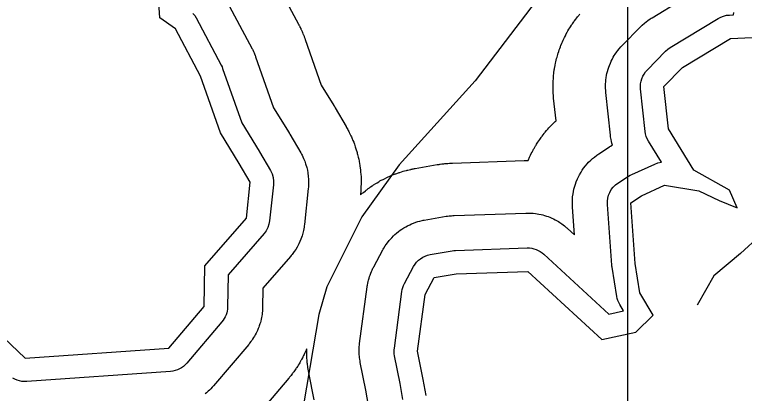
# Model space of a CAD drawing. Extents: x 1473865 to 1648260, y 639067 to 773536.
# Drawn here: x 1508582 to 1510919, y 646586 to 647799 of the extents above; entities that cross this region are included whole.
import ezdxf

# ---------------------------------------------------------------- set-up
doc = ezdxf.new("R2010")
doc.units = 0
for name, color, linetype in [('Exist Boundary Political City Limit New', 7, 'Continuous'), ('Exist Hydrographic Buffer Line', 7, 'Continuous'), ('Exist Hydrographic Lake Shore', 7, 'Continuous'), ('Exist Road Non-System Type 51', 7, 'Continuous'), ('Map Preparation Boundary City Limit Buffer Line', 7, 'Continuous'), ('Map Preparation Inset Cut Line', 7, 'Continuous')]:
    doc.layers.add(name, color=color, linetype=linetype)

msp = doc.modelspace()

# ---------------------------------------------------------------- linework, layer by layer
at = {"layer": 'Exist Boundary Political City Limit New'}
msp.add_lwpolyline([(1510894.9, 649175.1), (1510802.6, 648803.8), (1510657.5, 648458.1), (1510426.5, 648073.9), (1510057.1, 647587.4), (1509813, 647318.5), (1509694.2, 647152), (1509582.1, 646927.9), (1509555.8, 646838.3), (1509497.9, 646493.1), (1509517.8, 646064.1), (1509570.5, 645718.4), (1509728.9, 645212.7)], dxfattribs=at)
at = {"layer": 'Exist Hydrographic Buffer Line'}
for points in [[(1509410.5, 647920.1), (1509491, 647769), (1509491.4, 647768.3), (1509491.8, 647767.6), (1509492.7, 647765.7), (1509493.5, 647764.3), (1509494.2, 647762.8), (1509495.1, 647760.9), (1509495.5, 647760.2), (1509495.8, 647759.5), (1509498.3, 647754.4), (1509499, 647753), (1509499.6, 647751.5), (1509501.4, 647747.7), (1509502.7, 647744.8), (1509504, 647741.9), (1509505.6, 647738), (1509506.2, 647736.5), (1509506.8, 647735), (1509508.9, 647729.8), (1509509.2, 647729), (1509509.5, 647728.3), (1509510.2, 647726.3), (1509510.8, 647724.8), (1509511.3, 647723.3), (1509512.1, 647721.3), (1509512.3, 647720.6), (1509512.6, 647719.8), (1509564, 647573.7), (1509604.2, 647508.3), (1509604.2, 647508.2), (1509604.3, 647508.1), (1509604.5, 647507.9), (1509604.6, 647507.6), (1509604.7, 647507.4), (1509604.9, 647507.1), (1509605, 647507), (1509605, 647506.9), (1509605.5, 647506.2), (1509605.6, 647506), (1509605.7, 647505.8), (1509606.1, 647505.2), (1509606.3, 647504.8), (1509606.6, 647504.3), (1509606.9, 647503.8), (1509607, 647503.6), (1509607.2, 647503.4), (1509607.6, 647502.6), (1509607.7, 647502.5), (1509607.8, 647502.4), (1509607.9, 647502.1), (1509608, 647501.9), (1509608.2, 647501.7), (1509608.3, 647501.4), (1509608.4, 647501.3), (1509608.5, 647501.2), (1509643.5, 647441.1), (1509644.3, 647439.6), (1509645.1, 647438.2), (1509647.3, 647434.3), (1509648.9, 647431.3), (1509650.4, 647428.4), (1509652.4, 647424.4), (1509653.2, 647422.9), (1509653.9, 647421.4), (1509659.1, 647410.7), (1509660.5, 647407.7), (1509661.9, 647404.6), (1509665.4, 647396.4), (1509667.9, 647390.3), (1509670.2, 647384), (1509673.1, 647375.6), (1509674.1, 647372.4), (1509675.1, 647369.2), (1509678.5, 647357.8), (1509679.4, 647354.6), (1509680.3, 647351.3), (1509682.5, 647342.7), (1509684, 647336.2), (1509685.3, 647329.7), (1509686.8, 647320.9), (1509687.3, 647317.6), (1509687.8, 647314.3), (1509689.3, 647302.5), (1509689.7, 647299.2), (1509690, 647295.8), (1509690.9, 647287), (1509691.3, 647280.3), (1509691.5, 647273.7), (1509691.6, 647264.8), (1509691.6, 647261.4), (1509691.6, 647258.1), (1509691.2, 647246.2), (1509691.2, 647244.5), (1509691.1, 647242.8), (1509690.9, 647238.4), (1509690.7, 647235.1), (1509690.4, 647231.7), (1509690, 647227.3), (1509689.9, 647225.6), (1509689.7, 647224), (1509689.5, 647221.7), (1509690.7, 647222.8), (1509695.5, 647226.9), (1509697.3, 647228.4), (1509699.2, 647229.9), (1509705.7, 647235.3), (1509707.6, 647236.7), (1509709.5, 647238.2), (1509714.5, 647242), (1509718.3, 647244.9), (1509722.2, 647247.6), (1509727.4, 647251.1), (1509729.4, 647252.4), (1509731.4, 647253.7), (1509738.6, 647258.3), (1509740.6, 647259.6), (1509742.6, 647260.8), (1509748, 647264), (1509752.1, 647266.4), (1509756.3, 647268.7), (1509761.9, 647271.6), (1509764, 647272.7), (1509766.1, 647273.8), (1509773.8, 647277.5), (1509775.9, 647278.5), (1509778, 647279.5), (1509783.8, 647282.1), (1509788.2, 647284), (1509792.6, 647285.8), (1509798.5, 647288.1), (1509800.7, 647288.9), (1509802.9, 647289.7), (1509810.9, 647292.6), (1509813.1, 647293.3), (1509815.4, 647294.1), (1509821.4, 647296), (1509825.9, 647297.4), (1509830.5, 647298.7), (1509836.6, 647300.3), (1509838.9, 647300.9), (1509841.2, 647301.5), (1509849.5, 647303.4), (1509850.7, 647303.6), (1509851.8, 647303.9), (1509854.9, 647304.6), (1509857.2, 647305.1), (1509859.6, 647305.5), (1509862.7, 647306.1), (1509863.8, 647306.3), (1509865, 647306.5), (1509935.3, 647318.7), (1509936, 647318.9), (1509936.7, 647319), (1509938.6, 647319.3), (1509940.1, 647319.5), (1509941.5, 647319.7), (1509943.4, 647320), (1509944.1, 647320.1), (1509944.8, 647320.2), (1509949.9, 647320.9), (1509951.4, 647321.1), (1509952.8, 647321.3), (1509956.6, 647321.7), (1509959.5, 647322.1), (1509962.3, 647322.3), (1509966.2, 647322.7), (1509967.6, 647322.8), (1509969, 647322.9), (1509974.2, 647323.3), (1509974.9, 647323.3), (1509975.6, 647323.3), (1509977.5, 647323.5), (1509979, 647323.5), (1509980.4, 647323.6), (1509982.3, 647323.7), (1509983.1, 647323.7), (1509983.8, 647323.7), (1510213.5, 647331.7), (1510214.5, 647331.7), (1510215.5, 647331.7), (1510218.2, 647331.8), (1510220.3, 647331.8), (1510222.3, 647331.8), (1510225.1, 647331.8), (1510226.1, 647331.8), (1510226.6, 647331.8), (1510228.8, 647337.1), (1510229.8, 647339.7), (1510231, 647342.2), (1510234.1, 647349), (1510236.5, 647354.1), (1510239, 647359.1), (1510242.5, 647365.6), (1510243.9, 647368.1), (1510245.3, 647370.5), (1510250.3, 647379.2), (1510251.7, 647381.6), (1510253.2, 647383.9), (1510257.1, 647390.3), (1510260.2, 647395), (1510263.4, 647399.6), (1510267.7, 647405.6), (1510269.4, 647407.9), (1510271.1, 647410.1), (1510277.2, 647418), (1510278.9, 647420.2), (1510280.7, 647422.3), (1510285.5, 647428.1), (1510289.1, 647432.3), (1510292.9, 647436.5), (1510298, 647441.9), (1510300, 647443.9), (1510301.9, 647445.9), (1510309, 647452.9), (1510311, 647454.8), (1510313.1, 647456.8), (1510315.7, 647459.2), (1510308, 647531.8), (1510307.9, 647533), (1510307.7, 647534.1), (1510307.5, 647537.2), (1510307.3, 647539.5), (1510307.1, 647541.8), (1510306.9, 647544.9), (1510306.8, 647546), (1510306.8, 647547.2), (1510306.3, 647555.4), (1510306.2, 647557.7), (1510306.2, 647560.1), (1510306, 647566.2), (1510306, 647570.9), (1510306.1, 647575.5), (1510306.3, 647581.6), (1510306.4, 647584), (1510306.5, 647586.3), (1510307, 647594.5), (1510307.1, 647596.8), (1510307.3, 647599.1), (1510307.8, 647605.3), (1510308.3, 647609.9), (1510308.9, 647614.5), (1510309.8, 647620.6), (1510310.1, 647622.8), (1510310.5, 647625.1), (1510311.9, 647633.3), (1510312.3, 647635.5), (1510312.7, 647637.8), (1510313.9, 647643.9), (1510314.9, 647648.4), (1510316, 647652.9), (1510317.5, 647658.9), (1510318.1, 647661.1), (1510318.7, 647663.3), (1510321, 647671.3), (1510321.7, 647673.5), (1510322.4, 647675.7), (1510324.2, 647681.6), (1510325.7, 647686), (1510327.3, 647690.3), (1510329.4, 647696.1), (1510330.3, 647698.2), (1510331.1, 647700.4), (1510334.3, 647708), (1510335.2, 647710.2), (1510336.1, 647712.3), (1510338.6, 647717.9), (1510340.5, 647722.1), (1510342.6, 647726.3), (1510345.4, 647731.8), (1510346.5, 647733.8), (1510347.5, 647735.8), (1510351.5, 647743.1), (1510352.6, 647745.1), (1510353.8, 647747.1), (1510356.9, 647752.5), (1510359.3, 647756.4), (1510361.8, 647760.3), (1510365.2, 647765.5), (1510366.4, 647767.4), (1510367.8, 647769.3), (1510372.5, 647776.1), (1510373.8, 647777.9), (1510375.2, 647779.8), (1510378.9, 647784.8), (1510381.7, 647788.5), (1510384.6, 647792.1), (1510388.5, 647796.8), (1510390, 647798.6), (1510391.5, 647800.3)], [(1509262.2, 647841.1), (1509342.7, 647690), (1509343.7, 647688.1), (1509344.7, 647686.2), (1509347.1, 647681.1), (1509348.9, 647677.2), (1509350.5, 647673.3), (1509352.6, 647668.1), (1509353.4, 647666.1), (1509354.1, 647664.1), (1509411.5, 647501), (1509461, 647420.4), (1509461.2, 647420.1), (1509461.4, 647419.8), (1509461.9, 647419), (1509462.2, 647418.5), (1509462.5, 647417.9), (1509463, 647417.1), (1509463.1, 647416.9), (1509463.3, 647416.6), (1509498.3, 647356.5), (1509500.5, 647352.6), (1509502.5, 647348.6), (1509507.7, 647337.9), (1509511.2, 647329.7), (1509514.1, 647321.3), (1509517.5, 647309.9), (1509519.7, 647301.2), (1509521.2, 647292.5), (1509522.7, 647280.7), (1509523.5, 647271.8), (1509523.6, 647262.9), (1509523.3, 647251), (1509523.1, 647246.5), (1509522.7, 647242.1), (1509510.2, 647126.9), (1509509.6, 647122.7), (1509508.9, 647118.5), (1509506.9, 647107.3), (1509505, 647099.1), (1509502.5, 647090.9), (1509498.8, 647080.2), (1509495.7, 647072.3), (1509492, 647064.6), (1509486.6, 647054.6), (1509482.4, 647047.3), (1509477.6, 647040.3), (1509470.8, 647031.1), (1509468.2, 647027.8), (1509465.5, 647024.5), (1509377.3, 646922.9), (1509376.1, 646860.5), (1509376, 646858.1), (1509375.9, 646855.7), (1509375.5, 646849.3), (1509375.1, 646844.6), (1509374.5, 646839.8), (1509373.6, 646833.5), (1509372.8, 646828.7), (1509371.8, 646824.1), (1509370.3, 646817.8), (1509369.1, 646813.2), (1509367.7, 646808.6), (1509365.7, 646802.5), (1509364.1, 646798), (1509362.3, 646793.5), (1509359.8, 646787.7), (1509357.8, 646783.3), (1509355.6, 646779), (1509352.6, 646773.4), (1509350.3, 646769.2), (1509347.7, 646765.1), (1509344.3, 646759.7), (1509341.6, 646755.8), (1509338.7, 646751.9), (1509334.8, 646746.9), (1509333.3, 646745), (1509331.8, 646743.1), (1509219.1, 646610.4), (1509217.3, 646608.3), (1509215.4, 646606.2), (1509210.3, 646600.8), (1509206.4, 646596.8), (1509202.3, 646593.1), (1509196.7, 646588.1), (1509192.4, 646584.6)], [(1509715.4, 646547.4), (1509706.7, 646596.5), (1509689, 646684.9), (1509688.6, 646687.2), (1509688.2, 646689.5), (1509687.2, 646695.6), (1509686.6, 646700.2), (1509686.2, 646704.8), (1509685.7, 646710.9), (1509685.5, 646715.6), (1509685.4, 646720.2), (1509685.5, 646726.4), (1509685.6, 646731), (1509685.9, 646735.6), (1509686.5, 646741.7), (1509686.7, 646744), (1509687, 646746.3), (1509711.1, 646927.3), (1509711.5, 646929.8), (1509711.9, 646932.3), (1509713.1, 646939), (1509714.1, 646944), (1509715.4, 646948.9), (1509717.2, 646955.4), (1509718.6, 646960.3), (1509720.3, 646965.1), (1509722.7, 646971.4), (1509724.6, 646976.2), (1509726.7, 646980.8), (1509729.6, 646986.9), (1509730.8, 646989.2), (1509731.9, 646991.4), (1509761.2, 647045.6), (1509762.7, 647048.3), (1509764.3, 647051), (1509768.8, 647058.3), (1509772.2, 647063.5), (1509776, 647068.6), (1509781.2, 647075.3), (1509785.2, 647080.2), (1509789.5, 647084.8), (1509795.5, 647090.8), (1509800.1, 647095.2), (1509804.9, 647099.3), (1509811.4, 647104.7), (1509816.5, 647108.5), (1509821.7, 647112.1), (1509828.9, 647116.6), (1509834.3, 647119.9), (1509839.9, 647122.8), (1509847.5, 647126.5), (1509853.3, 647129.1), (1509859.2, 647131.4), (1509867.1, 647134.3), (1509873.2, 647136.2), (1509879.3, 647137.8), (1509887.5, 647139.7), (1509890.6, 647140.4), (1509893.7, 647141), (1509964.1, 647153.2), (1509966, 647153.5), (1509967.9, 647153.8), (1509973, 647154.5), (1509976.8, 647155), (1509980.6, 647155.3), (1509985.7, 647155.7), (1509987.7, 647155.8), (1509989.6, 647155.8), (1510219.3, 647163.8), (1510222, 647163.8), (1510224.7, 647163.8), (1510232, 647163.7), (1510237.5, 647163.5), (1510242.9, 647163.1), (1510250.2, 647162.2), (1510255.6, 647161.5), (1510261, 647160.5), (1510268.1, 647159), (1510273.4, 647157.7), (1510278.7, 647156.2), (1510285.6, 647154), (1510290.8, 647152.2), (1510295.9, 647150.2), (1510302.6, 647147.3), (1510307.6, 647145), (1510312.4, 647142.5), (1510318.8, 647139), (1510323.5, 647136.3), (1510328.1, 647133.3), (1510334.2, 647129.2), (1510338.6, 647126), (1510342.9, 647122.6), (1510348.5, 647117.9), (1510350.5, 647116.1), (1510352.6, 647114.3), (1510374.9, 647093.7), (1510368.2, 647183), (1510368, 647186.7), (1510367.9, 647190.4), (1510367.9, 647200.4), (1510368, 647207.9), (1510368.7, 647215.3), (1510370, 647225.2), (1510371.2, 647232.6), (1510372.8, 647239.9), (1510375.4, 647249.5), (1510377.6, 647256.7), (1510380.2, 647263.6), (1510384, 647272.9), (1510387.1, 647279.7), (1510390.6, 647286.2), (1510395.6, 647294.9), (1510399.6, 647301.2), (1510403.9, 647307.2), (1510410, 647315.1), (1510414.8, 647320.9), (1510419.9, 647326.3), (1510427, 647333.3), (1510432.5, 647338.4), (1510438.3, 647343.1), (1510446.3, 647349.1), (1510449.3, 647351.3), (1510452.4, 647353.3), (1510486.5, 647375.6), (1510488.3, 647376.8), (1510490.1, 647377.9), (1510495.1, 647380.9), (1510495.9, 647381.4), (1510494.3, 647387), (1510492.8, 647393), (1510491.7, 647399.1), (1510490.3, 647407.3), (1510489.9, 647410.4), (1510489.5, 647413.5), (1510475, 647549.6), (1510474.7, 647552.7), (1510474.5, 647555.7), (1510474.1, 647564), (1510474, 647570.1), (1510474.2, 647576.3), (1510474.7, 647584.5), (1510475.2, 647590.7), (1510476.1, 647596.8), (1510477.5, 647604.9), (1510478.7, 647611), (1510480.2, 647617), (1510482.5, 647624.9), (1510484.4, 647630.8), (1510486.5, 647636.5), (1510489.7, 647644.2), (1510492.2, 647649.8), (1510495, 647655.3), (1510498.9, 647662.6), (1510502.1, 647667.9), (1510505.4, 647673), (1510510.2, 647679.8), (1510513.8, 647684.8), (1510517.8, 647689.5), (1510523.2, 647695.7), (1510525.3, 647698), (1510527.4, 647700.2), (1510586.4, 647760.4), (1510588.9, 647762.9), (1510591.5, 647765.3), (1510598.4, 647771.5), (1510603.7, 647776), (1510609.3, 647780.2), (1510617, 647785.5), (1510619.9, 647787.5), (1510622.8, 647789.3), (1510713.9, 647844.7)], [(1509153.5, 647802.7), (1509158.9, 647795.9), (1509163.4, 647788.5), (1509243.9, 647637.3), (1509246.4, 647632.2), (1509248.4, 647626.9), (1509309.8, 647452.5), (1509365.6, 647361.7), (1509366.1, 647360.9), (1509366.5, 647360.2), (1509401.6, 647300.1), (1509406.7, 647289.3), (1509410.1, 647277.9), (1509411.7, 647266.1), (1509411.3, 647254.2), (1509398.8, 647139), (1509396.8, 647127.8), (1509393, 647117.1), (1509387.7, 647107.1), (1509380.9, 647097.9), (1509266.1, 646965.7), (1509264.1, 646862.7), (1509263.7, 646856.3), (1509262.8, 646849.9), (1509261.3, 646843.7), (1509259.3, 646837.6), (1509256.8, 646831.7), (1509253.8, 646826), (1509250.3, 646820.7), (1509246.3, 646815.6), (1509133.7, 646682.9), (1509128.6, 646677.4), (1509123, 646672.5), (1509116.9, 646668.2), (1509110.4, 646664.5), (1509103.6, 646661.4), (1509096.5, 646659.1), (1509089.3, 646657.5), (1509081.8, 646656.6), (1508621.4, 646624), (1508613.7, 646623.9), (1508605.9, 646624.5), (1508598.3, 646626), (1508590.9, 646628.2), (1508583.7, 646631.2), (1508576.9, 646634.9)], [(1509825.7, 646566.8), (1509816.8, 646617.3), (1509798.8, 646706.9), (1509797.9, 646713), (1509797.4, 646719.2), (1509797.5, 646725.4), (1509798, 646731.5), (1509822.2, 646912.5), (1509823.4, 646919.2), (1509825.2, 646925.7), (1509827.6, 646932.1), (1509830.5, 646938.2), (1509859.7, 646992.4), (1509864.2, 646999.6), (1509869.4, 647006.3), (1509875.3, 647012.3), (1509881.9, 647017.6), (1509889.1, 647022.2), (1509896.7, 647025.9), (1509904.6, 647028.7), (1509912.9, 647030.6), (1509983.2, 647042.9), (1509988.3, 647043.6), (1509993.5, 647043.9), (1510223.1, 647051.9), (1510230.4, 647051.8), (1510237.7, 647050.9), (1510244.9, 647049.4), (1510251.8, 647047.2), (1510258.5, 647044.3), (1510265, 647040.8), (1510271, 647036.7), (1510276.6, 647032), (1510484.2, 646840.3), (1510531.2, 646850.7), (1510519.5, 646870.8), (1510516.3, 646877), (1510513.6, 646883.3), (1510511.6, 646889.9), (1510510.2, 646896.7), (1510495.1, 646990.2), (1510494.7, 646993.4), (1510494.4, 646996.6), (1510479.9, 647191.3), (1510479.9, 647201.3), (1510481.1, 647211.2), (1510483.7, 647220.8), (1510487.5, 647230), (1510492.5, 647238.7), (1510498.6, 647246.6), (1510505.7, 647253.6), (1510513.7, 647259.6), (1510547.7, 647281.8), (1510552.7, 647284.8), (1510557.8, 647287.4), (1510631.7, 647320.8), (1510642, 647324.6), (1510652.7, 647326.8), (1510652.7, 647326.8), (1510611.5, 647394.1), (1510607.6, 647401.4), (1510604.4, 647409.1), (1510602.2, 647417.1), (1510600.9, 647425.3), (1510586.4, 647561.4), (1510586, 647569.7), (1510586.5, 647577.9), (1510587.9, 647586.1), (1510590.1, 647594), (1510593.3, 647601.6), (1510597.2, 647608.9), (1510602, 647615.6), (1510607.4, 647621.8), (1510666.4, 647682), (1510673.4, 647688.3), (1510681, 647693.6), (1510834.9, 647787.1), (1510843.2, 647791.5), (1510852, 647794.8), (1510861.2, 647797), (1510870.6, 647798), (1510883.2, 647798.5), (1510884.9, 647805.9)], [(1509541.6, 646565.5), (1509524.3, 646652), (1509524.1, 646652.8), (1509523.9, 646653.7), (1509523.5, 646656), (1509523.2, 646657.7), (1509522.9, 646659.4), (1509522.5, 646661.7), (1509522.4, 646662.5), (1509522.2, 646663.4), (1509521.3, 646669.5), (1509521, 646671.2), (1509520.8, 646672.9), (1509520.1, 646677.5), (1509519.7, 646680.9), (1509519.4, 646684.4), (1509518.9, 646689), (1509518.8, 646690.7), (1509518.6, 646692.4), (1509518.2, 646698.6), (1509518.1, 646700.3), (1509518, 646702), (1509517.7, 646706.7), (1509517.6, 646710.1), (1509517.5, 646713.6), (1509517.4, 646718.2), (1509517.4, 646719.9), (1509517.4, 646721.7), (1509517.5, 646727.8), (1509517.5, 646729.3), (1509517.4, 646729.1), (1509516.8, 646727.5), (1509514.2, 646721.6), (1509513.5, 646719.9), (1509512.8, 646718.3), (1509510.8, 646713.9), (1509509.3, 646710.7), (1509507.7, 646707.5), (1509505.5, 646703.2), (1509504.7, 646701.6), (1509503.9, 646700), (1509500.9, 646694.3), (1509500, 646692.8), (1509499.1, 646691.2), (1509496.8, 646687), (1509495, 646683.9), (1509493.2, 646680.8), (1509490.6, 646676.7), (1509489.7, 646675.2), (1509488.7, 646673.7), (1509485.2, 646668.3), (1509484.2, 646666.8), (1509483.2, 646665.3), (1509480.5, 646661.4), (1509478.5, 646658.4), (1509476.4, 646655.5), (1509473.5, 646651.7), (1509472.4, 646650.2), (1509471.3, 646648.8), (1509467.4, 646643.7), (1509466.9, 646643), (1509466.3, 646642.3), (1509464.8, 646640.5), (1509463.7, 646639.1), (1509462.5, 646637.7), (1509461, 646635.8), (1509460.4, 646635.1), (1509459.9, 646634.5), (1509347.3, 646501.7)]]:
    msp.add_lwpolyline(points, dxfattribs=at)
at = {"layer": 'Exist Hydrographic Lake Shore'}
for points in [[(1508523.6, 646786.5), (1508616.1, 646698.8), (1509076.5, 646731.4), (1509189.2, 646864.1), (1509191.7, 646994.3), (1509324.3, 647147.1), (1509336.8, 647262.3), (1509301.8, 647322.4), (1509241.7, 647420.1), (1509177.7, 647602.1), (1509097.2, 647753.2), (1509047.7, 647788.5), (1509039.9, 647904), (1509018.7, 647976.4), (1508967.5, 648012.6), (1508944.8, 648105.7), (1508898.1, 648142.3), (1508831.7, 648175.5), (1508729.2, 648202.7), (1508677.9, 648226.8), (1508593.4, 648217.7), (1508543.5, 648202.4)], [(1509899.5, 646579.8), (1509890.5, 646631.1), (1509872.4, 646721.6), (1509896.5, 646902.6), (1509925.7, 646956.8), (1509996, 646969), (1510225.7, 646976.9), (1510462.1, 646758.6), (1510571.2, 646782.7), (1510626.5, 646836.2), (1510584.2, 646908.6), (1510569.2, 647002.1), (1510554.7, 647196.8), (1510588.8, 647219.1), (1510662.7, 647252.5), (1510772.7, 647235.1), (1510837.6, 647204.2), (1510894.9, 647180.1), (1510870.8, 647237.4), (1510756.7, 647300.6), (1510675.5, 647433.3), (1510661, 647569.4), (1510720, 647629.5), (1510873.8, 647723.1), (1510943.2, 647726.1)]]:
    msp.add_lwpolyline(points, dxfattribs=at)
at = {"layer": 'Exist Road Non-System Type 51'}
msp.add_lwpolyline([(1511255.4, 647849.9), (1511147.9, 647719.9), (1511080.7, 647558.5), (1511027, 647446.4), (1510986.7, 647352.3), (1511009.1, 647253.7), (1510986.7, 647177.5), (1510968.8, 647092.3), (1510906.1, 647034), (1510821, 646962.3), (1510767.2, 646868.2)], dxfattribs=at)
at = {"layer": 'Map Preparation Boundary City Limit Buffer Line'}
msp.add_lwpolyline([(1510894.9, 649175.1), (1510802.6, 648803.8), (1510657.5, 648458.1), (1510426.5, 648073.9), (1510057.1, 647587.4), (1509813, 647318.5), (1509694.2, 647152), (1509582.1, 646927.9), (1509555.8, 646838.3), (1509497.9, 646493.1), (1509517.8, 646064.1), (1509570.5, 645718.4), (1509728.9, 645212.7)], dxfattribs=at)
at = {"layer": 'Map Preparation Inset Cut Line'}
msp.add_lwpolyline([(1500603.9, 656021.6), (1510544.7, 656021.6), (1510544.7, 642848.3), (1500603.9, 642848.3)], close=True, dxfattribs=at)

doc.saveas('drawing.dxf')
